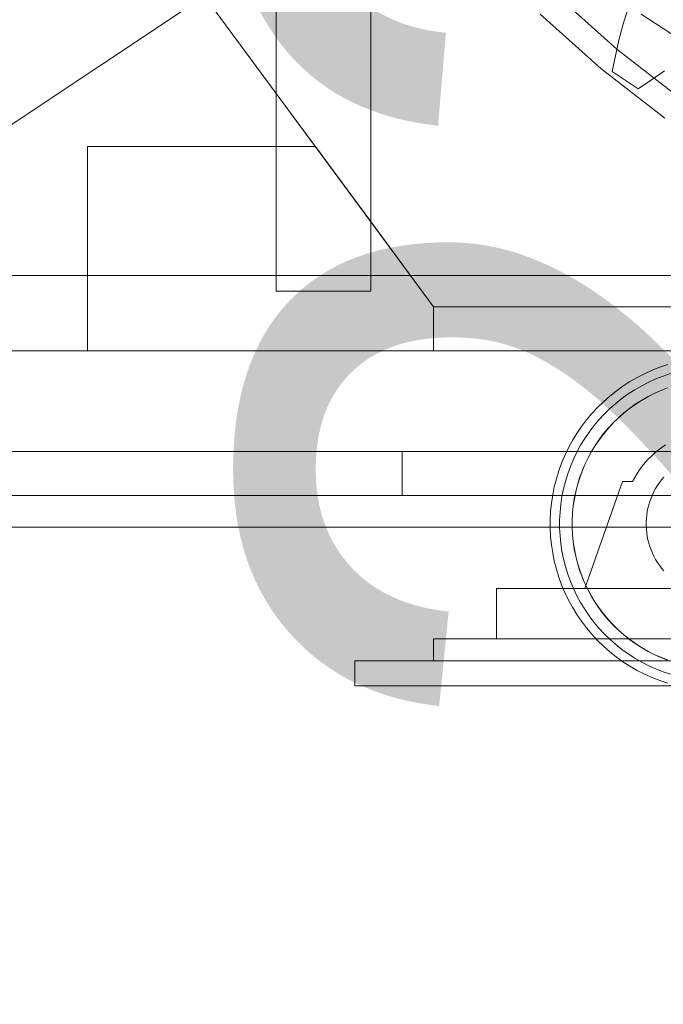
# Model space of a CAD drawing. Header units: millimetres. Extents: x -2233 to 65662, y -50530 to 6847.
# Tile 597 of 656: x 24029 to 24233, y 1088 to 1401. Entities that reach past the tile are written whole.
import ezdxf

# ---------------------------------------------------------------- set-up
doc = ezdxf.new("R2010")
doc.units = ezdxf.units.MM
for name, color, linetype, lineweight in [('COTAS_O', 1, 'Continuous', 0), ('COTAS_P', 1, 'Continuous', 0), ('lateral_briquetadora', 7, 'Continuous', 0), ('lateral_C05', 7, 'Continuous', 0)]:
    doc.layers.add(name, color=color, linetype=linetype, lineweight=lineweight)
doc.dimstyles.new('R19_100', dxfattribs={"dimtxt": 250, "dimasz": 150, "dimexe": 150, "dimexo": 80, "dimgap": 100, "dimtad": 1, "dimtih": 1, "dimtoh": 1, "dimdsep": 46, "dimcen": 0.09, "dimadec": 0, "dimazin": 0, "dimtfac": 1, "dimtdec": 4, "dimtofl": 0, "dimtmove": 0, "dimatfit": 3, "dimfxl": 1, "dimtolj": 1, "dimtzin": 0, "dimarcsym": 0})

# ---------------------------------------------------------------- blocks, each defined once
blk = doc.blocks.new('DIM_R32_4')
at = {"layer": 'COTAS_P'}
for p, q in [((15248.37, 1279.09), (24311.82, 4109.09)), ((24311.82, 4109.09), (24155.23, 4107.34)), ((24311.82, 4109.09), (24182.05, 4021.43)), ((24580.07, 3250), (24311.82, 4109.09)), ((15248.37, 1279.09), (15378.14, 1366.76)), ((15248.37, 1279.09), (15404.97, 1280.85)), ((15516.62, 420), (15248.37, 1279.09))]:
    blk.add_line(p, q, dxfattribs=at)
blk.add_text('9495 P', height=250, rotation=17.3406, dxfattribs=at).set_placement((19750.29, 2789.55))
blk = doc.blocks.new('DIM_R32_23')
at = {"layer": 'COTAS_O'}
for p, q in [((23750.07, 2330), (24450.07, 2330)), ((24450.07, 2330), (24405.07, 2180)), ((24450.07, 0), (24450.07, 2330)), ((24450.07, 2330), (24495.07, 2180)), ((24450.07, 0), (24405.07, 150)), ((24450.07, 0), (24495.07, 150)), ((23750.07, 0), (24450.07, 0))]:
    blk.add_line(p, q, dxfattribs=at)
blk.add_text('2330 O', height=250, rotation=90, dxfattribs=at).set_placement((24350.07, 1165))

msp = doc.modelspace()

# ---------------------------------------------------------------- linework, layer by layer
at = {"layer": 'lateral_briquetadora'}
for p, q in [((24110.067, 1377.857), (24110.067, 1579.066)), ((24110.067, 1315), (24110.067, 1579.066)), ((24140.067, 1563.893), (24140.067, 1337.143)), ((24140.067, 1563.893), (24140.067, 1315)), ((23954.067, 1320), (24230.067, 1504)), ((24110.067, 1377.857), (24020.067, 1500)), ((24160.067, 1310), (24020.067, 1500)), ((24199.461, 1408.771), (24218.261, 1391.954)), ((24193.923, 1402.998), (24213.138, 1385.809)), ((24220.188, 1399.565), (24221.63, 1404.289)), ((24242.581, 1392.119), (24225.988, 1403.056)), ((24218.91, 1394.734), (24220.188, 1399.565)), ((24217.787, 1389.804), (24218.91, 1394.734)), ((24216.811, 1384.783), (24217.787, 1389.804)), ((24218.261, 1391.954), (24238.186, 1376.487)), ((24213.138, 1385.809), (24233.503, 1370)), ((24225.011, 1379.304), (24216.811, 1384.783)), ((24233.401, 1385.051), (24229.276, 1382.126)), ((24229.276, 1382.126), (24225.011, 1379.304)), ((24110.067, 1315), (24110.067, 1377.857)), ((24140.067, 1337.143), (24110.067, 1377.857)), ((24122.489, 1361), (24050.067, 1361)), ((24050.067, 1361), (24050.067, 1296)), ((24122.489, 1361), (24160.067, 1310)), ((24160.067, 1310), (24140.067, 1337.143)), ((24140.067, 1337.143), (24140.067, 1315)), ((23750.067, 1320), (25950.067, 1320)), ((23870.067, 1320), (25830.067, 1320)), ((23954.067, 1320), (25456.734, 1320)), ((24243.401, 1320), (23954.067, 1320)), ((24140.067, 1315), (24110.067, 1315)), ((24760.067, 1310), (24160.067, 1310)), ((24160.067, 1310), (24160.067, 1296)), ((24980.067, 1296), (24000.067, 1296)), ((24160.067, 1296), (24050.067, 1296)), ((23750.067, 1264), (25950.067, 1264)), ((23750.067, 1264), (24150.067, 1264)), ((24980.067, 1264), (24000.067, 1264)), ((24150.067, 1250), (24150.067, 1264)), ((24150.067, 1264), (25950.067, 1264)), ((23750.067, 1250), (25950.067, 1250)), ((23900.067, 1250), (25800.067, 1250)), ((23900.067, 1250), (24150.067, 1250)), ((24150.067, 1250), (25800.067, 1250)), ((23750.067, 1240), (25950.067, 1240)), ((23900.067, 1240), (25800.067, 1240))]:
    msp.add_line(p, q, dxfattribs=at)
at = {"layer": 'lateral_C05'}
for p, q in [((24227.072, 1288.751), (24229.48, 1289.838)), ((24229.48, 1289.838), (24231.94, 1290.804)), ((24231.94, 1290.804), (24234.445, 1291.645)), ((24220.212, 1284.791), (24222.431, 1286.224)), ((24222.431, 1286.224), (24224.72, 1287.546)), ((24224.72, 1287.546), (24227.072, 1288.751)), ((24228.373, 1286.048), (24230.646, 1287.074)), ((24230.646, 1287.074), (24232.966, 1287.985)), ((24232.966, 1287.985), (24235.33, 1288.779)), ((24216, 1281.6), (24218.066, 1283.248)), ((24218.066, 1283.248), (24220.212, 1284.791)), ((24221.901, 1282.312), (24223.996, 1283.665)), ((24223.996, 1283.665), (24226.155, 1284.911)), ((24226.155, 1284.911), (24228.373, 1286.048)), ((24230.091, 1282.481), (24232.184, 1283.425)), ((24230.109, 1282.445), (24232.199, 1283.388)), ((24232.184, 1283.425), (24234.321, 1284.263)), ((24232.199, 1283.388), (24234.335, 1284.226)), ((24214.018, 1279.852), (24216, 1281.6)), ((24217.928, 1279.302), (24219.877, 1280.857)), ((24219.877, 1280.857), (24221.901, 1282.312)), ((24224.132, 1279.04), (24226.061, 1280.286)), ((24224.155, 1279.007), (24226.081, 1280.251)), ((24226.061, 1280.286), (24228.049, 1281.433)), ((24226.081, 1280.251), (24228.068, 1281.398)), ((24228.049, 1281.433), (24230.091, 1282.481)), ((24228.068, 1281.398), (24230.109, 1282.445)), ((24210.329, 1276.069), (24212.127, 1278.007)), ((24212.127, 1278.007), (24214.018, 1279.852)), ((24214.274, 1275.912), (24216.059, 1277.653)), ((24216.059, 1277.653), (24217.928, 1279.302)), ((24220.474, 1276.269), (24222.268, 1277.7)), ((24220.499, 1276.238), (24222.292, 1277.668)), ((24222.268, 1277.7), (24224.132, 1279.04)), ((24222.292, 1277.668), (24224.155, 1279.007)), ((24207.035, 1271.938), (24208.63, 1274.045)), ((24208.63, 1274.045), (24210.329, 1276.069)), ((24210.976, 1272.174), (24212.578, 1274.084)), ((24212.578, 1274.084), (24214.274, 1275.912)), ((24217.109, 1273.147), (24218.752, 1274.75)), ((24217.138, 1273.119), (24218.78, 1274.72)), ((24218.752, 1274.75), (24220.474, 1276.269)), ((24218.78, 1274.72), (24220.499, 1276.238)), ((24205.546, 1269.755), (24207.035, 1271.938)), ((24209.471, 1270.187), (24210.976, 1272.174)), ((24214.072, 1269.705), (24215.548, 1271.464)), ((24214.103, 1269.681), (24215.578, 1271.438)), ((24215.548, 1271.464), (24217.109, 1273.147)), ((24215.578, 1271.438), (24217.138, 1273.119)), ((24202.904, 1265.179), (24204.168, 1267.5)), ((24204.168, 1267.5), (24205.546, 1269.755)), ((24206.766, 1266), (24208.066, 1268.127)), ((24208.066, 1268.127), (24209.471, 1270.187)), ((24211.393, 1265.979), (24212.686, 1267.876)), ((24211.426, 1265.957), (24212.718, 1267.852)), ((24212.686, 1267.876), (24214.072, 1269.705)), ((24212.718, 1267.852), (24214.103, 1269.681)), ((24201.758, 1262.798), (24202.904, 1265.179)), ((24205.574, 1263.811), (24206.766, 1266)), ((24210.196, 1264.02), (24211.393, 1265.979)), ((24210.23, 1264), (24211.426, 1265.957)), ((24230.285, 1263.554), (24231.39, 1264.477)), ((24231.39, 1264.477), (24232.538, 1265.346)), ((24232.538, 1265.346), (24233.727, 1266.159)), ((24200.731, 1260.363), (24201.758, 1262.798)), ((24203.524, 1259.267), (24204.492, 1261.564)), ((24204.492, 1261.564), (24205.574, 1263.811)), ((24208.102, 1259.936), (24209.098, 1262.004)), ((24208.138, 1259.919), (24209.133, 1261.986)), ((24209.098, 1262.004), (24210.196, 1264.02)), ((24209.133, 1261.986), (24210.23, 1264)), ((24227.254, 1260.481), (24228.215, 1261.554)), ((24228.215, 1261.554), (24229.226, 1262.579)), ((24229.226, 1262.579), (24230.285, 1263.554)), ((24199.827, 1257.88), (24200.731, 1260.363)), ((24202.671, 1256.924), (24203.524, 1259.267)), ((24207.21, 1257.82), (24208.102, 1259.936)), ((24207.247, 1257.806), (24208.138, 1259.919)), ((24224.694, 1257.006), (24225.491, 1258.205)), ((24225.491, 1258.205), (24226.345, 1259.364)), ((24226.345, 1259.364), (24227.254, 1260.481)), ((24198.396, 1252.794), (24199.048, 1255.355)), ((24199.048, 1255.355), (24199.827, 1257.88)), ((24201.936, 1254.542), (24202.671, 1256.924)), ((24205.748, 1253.469), (24206.425, 1255.663)), ((24205.787, 1253.459), (24206.463, 1255.65)), ((24206.425, 1255.663), (24207.21, 1257.82)), ((24206.463, 1255.65), (24207.247, 1257.806)), ((24223.277, 1254.5), (24223.955, 1255.77)), ((24223.955, 1255.77), (24224.694, 1257.006)), ((24231.799, 1254.134), (24232.476, 1255.029)), ((24232.476, 1255.029), (24233.197, 1255.888)), ((24197.873, 1250.203), (24198.396, 1252.794)), ((24200.827, 1249.682), (24201.321, 1252.126)), ((24201.321, 1252.126), (24201.936, 1254.542)), ((24205.182, 1251.245), (24205.748, 1253.469)), ((24205.221, 1251.236), (24205.787, 1253.459)), ((24208.067, 1220.5), (24220.067, 1254.5)), ((24220.067, 1254.5), (24223.277, 1254.5)), ((24230.045, 1251.265), (24230.582, 1252.25)), ((24230.582, 1252.25), (24231.167, 1253.207)), ((24231.167, 1253.207), (24231.799, 1254.134)), ((24197.479, 1247.59), (24197.873, 1250.203)), ((24200.456, 1247.217), (24200.827, 1249.682)), ((24204.385, 1246.725), (24204.727, 1248.995)), ((24204.424, 1246.72), (24204.766, 1248.988)), ((24204.727, 1248.995), (24205.182, 1251.245)), ((24204.766, 1248.988), (24205.221, 1251.236)), ((24228.739, 1248.166), (24229.123, 1249.22)), ((24229.123, 1249.22), (24229.559, 1250.254)), ((24229.559, 1250.254), (24230.045, 1251.265)), ((24197.216, 1244.961), (24197.479, 1247.59)), ((24200.207, 1244.737), (24200.456, 1247.217)), ((24204.156, 1244.441), (24204.385, 1246.725)), ((24204.196, 1244.438), (24204.424, 1246.72)), ((24227.909, 1244.907), (24228.132, 1246.007)), ((24228.132, 1246.007), (24228.408, 1247.094)), ((24228.408, 1247.094), (24228.739, 1248.166)), ((24197.084, 1242.321), (24197.216, 1244.961)), ((24200.083, 1242.247), (24200.207, 1244.737)), ((24204.042, 1242.148), (24204.156, 1244.441)), ((24204.082, 1242.147), (24204.196, 1244.438)), ((24227.574, 1241.561), (24227.63, 1242.681)), ((24227.63, 1242.681), (24227.742, 1243.798)), ((24227.742, 1243.798), (24227.909, 1244.907)), ((24197.084, 1239.679), (24197.084, 1242.321)), ((24197.216, 1237.039), (24197.084, 1239.679)), ((24200.083, 1239.753), (24200.083, 1242.247)), ((24200.207, 1237.263), (24200.083, 1239.753)), ((24204.042, 1239.852), (24204.042, 1242.148)), ((24204.156, 1237.559), (24204.042, 1239.852)), ((24204.082, 1239.853), (24204.082, 1242.147)), ((24204.196, 1237.562), (24204.082, 1239.853)), ((24227.574, 1240.439), (24227.574, 1241.561)), ((24227.63, 1239.319), (24227.574, 1240.439)), ((24227.742, 1238.202), (24227.63, 1239.319)), ((24197.479, 1234.41), (24197.216, 1237.039)), ((24200.456, 1234.783), (24200.207, 1237.263)), ((24204.385, 1235.275), (24204.156, 1237.559)), ((24204.424, 1235.28), (24204.196, 1237.562)), ((24227.909, 1237.093), (24227.742, 1238.202)), ((24228.132, 1235.993), (24227.909, 1237.093)), ((24197.873, 1231.797), (24197.479, 1234.41)), ((24200.827, 1232.318), (24200.456, 1234.783)), ((24204.727, 1233.005), (24204.385, 1235.275)), ((24204.766, 1233.012), (24204.424, 1235.28)), ((24228.408, 1234.906), (24228.132, 1235.993)), ((24228.739, 1233.834), (24228.408, 1234.906)), ((24229.123, 1232.78), (24228.739, 1233.834)), ((24198.396, 1229.206), (24197.873, 1231.797)), ((24201.321, 1229.874), (24200.827, 1232.318)), ((24205.182, 1230.755), (24204.727, 1233.005)), ((24205.221, 1230.764), (24204.766, 1233.012)), ((24205.748, 1228.531), (24205.182, 1230.755)), ((24205.787, 1228.541), (24205.221, 1230.764)), ((24229.559, 1231.746), (24229.123, 1232.78)), ((24230.045, 1230.735), (24229.559, 1231.746)), ((24230.582, 1229.75), (24230.045, 1230.735)), ((24199.048, 1226.645), (24198.396, 1229.206)), ((24201.936, 1227.458), (24201.321, 1229.874)), ((24202.671, 1225.076), (24201.936, 1227.458)), ((24206.425, 1226.337), (24205.748, 1228.531)), ((24206.463, 1226.35), (24205.787, 1228.541)), ((24231.167, 1228.793), (24230.582, 1229.75)), ((24231.799, 1227.866), (24231.167, 1228.793)), ((24232.476, 1226.971), (24231.799, 1227.866)), ((24233.197, 1226.112), (24232.476, 1226.971)), ((24199.827, 1224.12), (24199.048, 1226.645)), ((24200.731, 1221.637), (24199.827, 1224.12)), ((24203.524, 1222.733), (24202.671, 1225.076)), ((24207.21, 1224.18), (24206.425, 1226.337)), ((24207.247, 1224.194), (24206.463, 1226.35)), ((24208.102, 1222.064), (24207.21, 1224.18)), ((24208.138, 1222.081), (24207.247, 1224.194)), ((24201.758, 1219.202), (24200.731, 1221.637)), ((24204.492, 1220.436), (24203.524, 1222.733)), ((24209.098, 1219.996), (24208.102, 1222.064)), ((24209.133, 1220.014), (24208.138, 1222.081)), ((24180.067, 1204.5), (24180.067, 1220.5)), ((24180.067, 1220.5), (24320.067, 1220.5)), ((24188.57, 1220.5), (24188.586, 1220.5)), ((24188.586, 1220.5), (24188.618, 1220.5)), ((24188.618, 1220.5), (24188.666, 1220.5)), ((24188.666, 1220.5), (24188.73, 1220.5)), ((24188.73, 1220.5), (24188.81, 1220.5)), ((24188.81, 1220.5), (24188.906, 1220.5)), ((24188.906, 1220.5), (24189.017, 1220.5)), ((24189.017, 1220.5), (24189.143, 1220.5)), ((24189.143, 1220.5), (24189.283, 1220.5)), ((24189.283, 1220.5), (24189.438, 1220.5)), ((24189.438, 1220.5), (24189.607, 1220.5)), ((24189.607, 1220.5), (24189.79, 1220.5)), ((24189.79, 1220.5), (24189.986, 1220.5)), ((24189.986, 1220.5), (24190.194, 1220.5)), ((24190.194, 1220.5), (24190.414, 1220.5)), ((24190.414, 1220.5), (24190.646, 1220.5)), ((24190.646, 1220.5), (24190.889, 1220.5)), ((24190.889, 1220.5), (24191.143, 1220.5)), ((24191.143, 1220.5), (24191.406, 1220.5)), ((24191.406, 1220.5), (24191.678, 1220.5)), ((24191.678, 1220.5), (24191.959, 1220.5)), ((24191.959, 1220.5), (24192.247, 1220.5)), ((24192.247, 1220.5), (24192.543, 1220.5)), ((24192.543, 1220.5), (24192.844, 1220.5)), ((24192.844, 1220.5), (24193.152, 1220.5)), ((24193.152, 1220.5), (24193.464, 1220.5)), ((24193.464, 1220.5), (24193.78, 1220.5)), ((24193.78, 1220.5), (24194.099, 1220.5)), ((24194.099, 1220.5), (24194.42, 1220.5)), ((24194.42, 1220.5), (24194.743, 1220.5)), ((24195.067, 1220.5), (24194.743, 1220.5)), ((24200.067, 1220.5), (24195.067, 1220.5)), ((24200.067, 1220.5), (24200.386, 1220.5)), ((24200.386, 1220.5), (24200.705, 1220.5)), ((24200.705, 1220.5), (24201.021, 1220.5)), ((24201.021, 1220.5), (24201.336, 1220.5)), ((24201.336, 1220.5), (24201.647, 1220.5)), ((24201.647, 1220.5), (24201.954, 1220.5)), ((24202.904, 1216.821), (24201.758, 1219.202)), ((24201.954, 1220.5), (24202.257, 1220.5)), ((24202.257, 1220.5), (24202.555, 1220.5)), ((24202.555, 1220.5), (24202.847, 1220.5)), ((24202.847, 1220.5), (24203.132, 1220.5)), ((24203.132, 1220.5), (24203.409, 1220.5)), ((24203.409, 1220.5), (24203.679, 1220.5)), ((24203.679, 1220.5), (24203.94, 1220.5)), ((24203.94, 1220.5), (24204.191, 1220.5)), ((24204.191, 1220.5), (24204.433, 1220.5)), ((24204.433, 1220.5), (24204.664, 1220.5)), ((24205.574, 1218.189), (24204.492, 1220.436)), ((24204.664, 1220.5), (24204.884, 1220.5)), ((24204.884, 1220.5), (24205.092, 1220.5)), ((24205.092, 1220.5), (24205.288, 1220.5)), ((24205.288, 1220.5), (24205.472, 1220.5)), ((24205.472, 1220.5), (24205.643, 1220.5)), ((24206.766, 1216), (24205.574, 1218.189)), ((24205.643, 1220.5), (24205.8, 1220.5)), ((24205.8, 1220.5), (24205.943, 1220.5)), ((24206.073, 1220.5), (24205.943, 1220.5)), ((24206.188, 1220.5), (24206.073, 1220.5)), ((24206.288, 1220.5), (24206.188, 1220.5)), ((24206.373, 1220.5), (24206.288, 1220.5)), ((24206.443, 1220.5), (24206.373, 1220.5)), ((24206.497, 1220.5), (24206.443, 1220.5)), ((24206.536, 1220.5), (24206.497, 1220.5)), ((24206.56, 1220.5), (24206.536, 1220.5)), ((24208.067, 1220.5), (24228.164, 1220.5)), ((24210.196, 1217.98), (24209.098, 1219.996)), ((24210.23, 1218), (24209.133, 1220.014)), ((24211.393, 1216.021), (24210.196, 1217.98)), ((24211.426, 1216.043), (24210.23, 1218)), ((24228.164, 1220.5), (24271.971, 1220.5)), ((24204.168, 1214.5), (24202.904, 1216.821)), ((24205.546, 1212.245), (24204.168, 1214.5)), ((24208.066, 1213.873), (24206.766, 1216)), ((24212.686, 1214.124), (24211.393, 1216.021)), ((24212.718, 1214.148), (24211.426, 1216.043)), ((24207.035, 1210.062), (24205.546, 1212.245)), ((24209.471, 1211.813), (24208.066, 1213.873)), ((24210.976, 1209.826), (24209.471, 1211.813)), ((24214.072, 1212.295), (24212.686, 1214.124)), ((24214.103, 1212.319), (24212.718, 1214.148)), ((24215.548, 1210.536), (24214.072, 1212.295)), ((24215.578, 1210.562), (24214.103, 1212.319)), ((24208.63, 1207.955), (24207.035, 1210.062)), ((24212.578, 1207.916), (24210.976, 1209.826)), ((24217.109, 1208.853), (24215.548, 1210.536)), ((24217.138, 1208.881), (24215.578, 1210.562)), ((24218.752, 1207.25), (24217.109, 1208.853)), ((24218.78, 1207.28), (24217.138, 1208.881)), ((24210.329, 1205.931), (24208.63, 1207.955)), ((24212.127, 1203.993), (24210.329, 1205.931)), ((24214.274, 1206.088), (24212.578, 1207.916)), ((24216.059, 1204.347), (24214.274, 1206.088)), ((24220.474, 1205.731), (24218.752, 1207.25)), ((24220.499, 1205.762), (24218.78, 1207.28)), ((24222.268, 1204.3), (24220.474, 1205.731)), ((24222.292, 1204.332), (24220.499, 1205.762)), ((24160.067, 1204.5), (24160.067, 1197.5)), ((24160.067, 1204.5), (24340.067, 1204.5)), ((24180.067, 1204.5), (24320.067, 1204.5)), ((24188.57, 1204.5), (24188.586, 1204.5)), ((24188.586, 1204.5), (24188.618, 1204.5)), ((24188.618, 1204.5), (24188.666, 1204.5)), ((24188.666, 1204.5), (24188.73, 1204.5)), ((24188.73, 1204.5), (24188.81, 1204.5)), ((24188.81, 1204.5), (24188.906, 1204.5)), ((24188.906, 1204.5), (24189.017, 1204.5)), ((24189.017, 1204.5), (24189.143, 1204.5)), ((24189.143, 1204.5), (24189.283, 1204.5)), ((24189.283, 1204.5), (24189.438, 1204.5)), ((24189.438, 1204.5), (24189.607, 1204.5)), ((24189.607, 1204.5), (24189.79, 1204.5)), ((24189.79, 1204.5), (24189.986, 1204.5)), ((24189.986, 1204.5), (24190.194, 1204.5)), ((24190.194, 1204.5), (24190.414, 1204.5)), ((24190.414, 1204.5), (24190.646, 1204.5)), ((24190.646, 1204.5), (24190.889, 1204.5)), ((24190.889, 1204.5), (24191.143, 1204.5)), ((24191.143, 1204.5), (24191.406, 1204.5)), ((24191.406, 1204.5), (24191.678, 1204.5)), ((24191.678, 1204.5), (24191.959, 1204.5)), ((24191.959, 1204.5), (24192.247, 1204.5)), ((24192.074, 1204.5), (24192.095, 1204.5)), ((24192.095, 1204.5), (24192.129, 1204.5)), ((24192.129, 1204.5), (24192.177, 1204.5)), ((24192.177, 1204.5), (24192.238, 1204.5)), ((24192.238, 1204.5), (24192.312, 1204.5)), ((24192.247, 1204.5), (24192.543, 1204.5)), ((24192.312, 1204.5), (24192.399, 1204.5)), ((24192.399, 1204.5), (24192.499, 1204.5)), ((24192.499, 1204.5), (24192.612, 1204.5)), ((24192.543, 1204.5), (24192.844, 1204.5)), ((24192.612, 1204.5), (24192.737, 1204.5)), ((24192.737, 1204.5), (24192.874, 1204.5)), ((24192.844, 1204.5), (24193.152, 1204.5)), ((24192.874, 1204.5), (24193.023, 1204.5)), ((24193.023, 1204.5), (24193.183, 1204.5)), ((24193.152, 1204.5), (24193.464, 1204.5)), ((24193.183, 1204.5), (24193.354, 1204.5)), ((24193.354, 1204.5), (24193.536, 1204.5)), ((24193.464, 1204.5), (24193.78, 1204.5)), ((24193.536, 1204.5), (24193.727, 1204.5)), ((24193.727, 1204.5), (24193.928, 1204.5)), ((24193.78, 1204.5), (24194.099, 1204.5)), ((24193.928, 1204.5), (24194.138, 1204.5)), ((24194.099, 1204.5), (24194.42, 1204.5)), ((24194.138, 1204.5), (24194.357, 1204.5)), ((24194.357, 1204.5), (24194.583, 1204.5)), ((24194.42, 1204.5), (24194.743, 1204.5)), ((24194.583, 1204.5), (24194.817, 1204.5)), ((24195.067, 1204.5), (24194.743, 1204.5)), ((24194.817, 1204.5), (24195.058, 1204.5)), ((24195.058, 1204.5), (24195.305, 1204.5)), ((24200.067, 1204.5), (24195.067, 1204.5)), ((24195.305, 1204.5), (24195.558, 1204.5)), ((24195.558, 1204.5), (24195.816, 1204.5)), ((24195.816, 1204.5), (24196.078, 1204.5)), ((24196.078, 1204.5), (24196.344, 1204.5)), ((24196.344, 1204.5), (24196.612, 1204.5)), ((24196.612, 1204.5), (24196.884, 1204.5)), ((24196.884, 1204.5), (24197.156, 1204.5)), ((24197.156, 1204.5), (24197.43, 1204.5)), ((24197.43, 1204.5), (24197.705, 1204.5)), ((24197.705, 1204.5), (24197.979, 1204.5)), ((24197.979, 1204.5), (24198.251, 1204.5)), ((24198.251, 1204.5), (24198.523, 1204.5)), ((24198.523, 1204.5), (24198.791, 1204.5)), ((24198.791, 1204.5), (24199.057, 1204.5)), ((24199.057, 1204.5), (24199.319, 1204.5)), ((24199.319, 1204.5), (24199.577, 1204.5)), ((24199.577, 1204.5), (24199.83, 1204.5)), ((24199.83, 1204.5), (24200.077, 1204.5)), ((24200.067, 1204.5), (24200.386, 1204.5)), ((24200.077, 1204.5), (24200.317, 1204.5)), ((24200.317, 1204.5), (24200.551, 1204.5)), ((24200.386, 1204.5), (24200.705, 1204.5)), ((24200.551, 1204.5), (24200.778, 1204.5)), ((24200.705, 1204.5), (24201.021, 1204.5)), ((24200.778, 1204.5), (24200.997, 1204.5)), ((24200.997, 1204.5), (24201.207, 1204.5)), ((24201.021, 1204.5), (24201.336, 1204.5)), ((24201.207, 1204.5), (24201.408, 1204.5)), ((24201.336, 1204.5), (24201.647, 1204.5)), ((24201.408, 1204.5), (24201.599, 1204.5)), ((24201.599, 1204.5), (24201.781, 1204.5)), ((24201.647, 1204.5), (24201.954, 1204.5)), ((24201.781, 1204.5), (24201.952, 1204.5)), ((24201.952, 1204.5), (24202.112, 1204.5)), ((24201.954, 1204.5), (24202.257, 1204.5)), ((24202.112, 1204.5), (24202.261, 1204.5)), ((24202.257, 1204.5), (24202.555, 1204.5)), ((24202.261, 1204.5), (24202.398, 1204.5)), ((24202.398, 1204.5), (24202.523, 1204.5)), ((24202.523, 1204.5), (24202.636, 1204.5)), ((24202.555, 1204.5), (24202.847, 1204.5)), ((24202.636, 1204.5), (24202.736, 1204.5)), ((24202.736, 1204.5), (24202.823, 1204.5)), ((24202.823, 1204.5), (24202.897, 1204.5)), ((24202.847, 1204.5), (24203.132, 1204.5)), ((24202.897, 1204.5), (24202.958, 1204.5)), ((24202.958, 1204.5), (24203.006, 1204.5)), ((24203.006, 1204.5), (24203.04, 1204.5)), ((24203.04, 1204.5), (24203.061, 1204.5)), ((24203.132, 1204.5), (24203.409, 1204.5)), ((24203.409, 1204.5), (24203.679, 1204.5)), ((24203.679, 1204.5), (24203.94, 1204.5)), ((24203.94, 1204.5), (24204.191, 1204.5)), ((24204.191, 1204.5), (24204.433, 1204.5)), ((24204.433, 1204.5), (24204.664, 1204.5)), ((24204.664, 1204.5), (24204.884, 1204.5)), ((24204.884, 1204.5), (24205.092, 1204.5)), ((24205.092, 1204.5), (24205.288, 1204.5)), ((24205.288, 1204.5), (24205.472, 1204.5)), ((24205.472, 1204.5), (24205.643, 1204.5)), ((24205.643, 1204.5), (24205.8, 1204.5)), ((24205.8, 1204.5), (24205.943, 1204.5)), ((24205.943, 1204.5), (24206.073, 1204.5)), ((24206.073, 1204.5), (24206.188, 1204.5)), ((24206.188, 1204.5), (24206.288, 1204.5)), ((24206.288, 1204.5), (24206.373, 1204.5)), ((24206.373, 1204.5), (24206.443, 1204.5)), ((24206.443, 1204.5), (24206.497, 1204.5)), ((24206.497, 1204.5), (24206.536, 1204.5)), ((24206.536, 1204.5), (24206.56, 1204.5)), ((24214.018, 1202.148), (24212.127, 1203.993)), ((24216, 1200.4), (24214.018, 1202.148)), ((24217.928, 1202.698), (24216.059, 1204.347)), ((24219.877, 1201.143), (24217.928, 1202.698)), ((24224.132, 1202.96), (24222.268, 1204.3)), ((24224.155, 1202.993), (24222.292, 1204.332)), ((24226.061, 1201.714), (24224.132, 1202.96)), ((24226.081, 1201.749), (24224.155, 1202.993)), ((24228.068, 1200.602), (24226.081, 1201.749)), ((24218.066, 1198.752), (24216, 1200.4)), ((24220.212, 1197.209), (24218.066, 1198.752)), ((24221.901, 1199.688), (24219.877, 1201.143)), ((24223.996, 1198.335), (24221.901, 1199.688)), ((24228.049, 1200.567), (24226.061, 1201.714)), ((24230.091, 1199.519), (24228.049, 1200.567)), ((24230.109, 1199.555), (24228.068, 1200.602)), ((24232.184, 1198.575), (24230.091, 1199.519)), ((24232.199, 1198.612), (24230.109, 1199.555)), ((24234.335, 1197.774), (24232.199, 1198.612)), ((24135.067, 1197.5), (24135.067, 1189.5)), ((24135.067, 1197.5), (24365.067, 1197.5)), ((24160.067, 1197.5), (24340.067, 1197.5)), ((24179.569, 1197.5), (24179.583, 1197.5)), ((24179.583, 1197.5), (24179.61, 1197.5)), ((24179.61, 1197.5), (24179.651, 1197.5)), ((24179.651, 1197.5), (24179.705, 1197.5)), ((24179.705, 1197.5), (24179.773, 1197.5)), ((24179.773, 1197.5), (24179.854, 1197.5)), ((24179.854, 1197.5), (24179.948, 1197.5)), ((24179.948, 1197.5), (24180.054, 1197.5)), ((24180.054, 1197.5), (24180.173, 1197.5)), ((24180.173, 1197.5), (24180.304, 1197.5)), ((24180.304, 1197.5), (24180.447, 1197.5)), ((24180.447, 1197.5), (24180.602, 1197.5)), ((24180.602, 1197.5), (24180.767, 1197.5)), ((24180.767, 1197.5), (24180.944, 1197.5)), ((24180.944, 1197.5), (24181.13, 1197.5)), ((24181.13, 1197.5), (24181.327, 1197.5)), ((24181.327, 1197.5), (24181.532, 1197.5)), ((24181.532, 1197.5), (24181.747, 1197.5)), ((24181.747, 1197.5), (24181.969, 1197.5)), ((24181.969, 1197.5), (24182.2, 1197.5)), ((24182.2, 1197.5), (24182.437, 1197.5)), ((24182.437, 1197.5), (24182.681, 1197.5)), ((24182.681, 1197.5), (24182.931, 1197.5)), ((24182.931, 1197.5), (24183.186, 1197.5)), ((24183.186, 1197.5), (24183.446, 1197.5)), ((24183.446, 1197.5), (24183.71, 1197.5)), ((24183.71, 1197.5), (24183.978, 1197.5)), ((24183.978, 1197.5), (24184.248, 1197.5)), ((24184.248, 1197.5), (24184.52, 1197.5)), ((24184.52, 1197.5), (24184.793, 1197.5)), ((24184.793, 1197.5), (24185.067, 1197.5)), ((24185.067, 1197.5), (24210.067, 1197.5)), ((24192.074, 1197.5), (24192.095, 1197.5)), ((24192.095, 1197.5), (24192.129, 1197.5)), ((24192.129, 1197.5), (24192.177, 1197.5)), ((24192.177, 1197.5), (24192.238, 1197.5)), ((24192.238, 1197.5), (24192.312, 1197.5)), ((24192.312, 1197.5), (24192.399, 1197.5)), ((24192.399, 1197.5), (24192.499, 1197.5)), ((24192.499, 1197.5), (24192.612, 1197.5)), ((24192.612, 1197.5), (24192.737, 1197.5)), ((24192.737, 1197.5), (24192.874, 1197.5)), ((24192.874, 1197.5), (24193.023, 1197.5)), ((24193.023, 1197.5), (24193.183, 1197.5)), ((24193.183, 1197.5), (24193.354, 1197.5)), ((24193.354, 1197.5), (24193.536, 1197.5)), ((24193.536, 1197.5), (24193.727, 1197.5)), ((24193.727, 1197.5), (24193.928, 1197.5)), ((24193.928, 1197.5), (24194.138, 1197.5)), ((24194.138, 1197.5), (24194.357, 1197.5)), ((24194.357, 1197.5), (24194.583, 1197.5)), ((24194.583, 1197.5), (24194.817, 1197.5)), ((24194.817, 1197.5), (24195.058, 1197.5)), ((24195.058, 1197.5), (24195.305, 1197.5)), ((24195.305, 1197.5), (24195.558, 1197.5)), ((24195.558, 1197.5), (24195.816, 1197.5)), ((24195.816, 1197.5), (24196.078, 1197.5)), ((24196.078, 1197.5), (24196.344, 1197.5)), ((24196.344, 1197.5), (24196.612, 1197.5)), ((24196.612, 1197.5), (24196.884, 1197.5)), ((24196.884, 1197.5), (24197.156, 1197.5)), ((24197.156, 1197.5), (24197.43, 1197.5)), ((24197.43, 1197.5), (24197.705, 1197.5)), ((24197.705, 1197.5), (24197.979, 1197.5)), ((24197.979, 1197.5), (24198.251, 1197.5)), ((24198.251, 1197.5), (24198.523, 1197.5)), ((24198.523, 1197.5), (24198.791, 1197.5)), ((24198.791, 1197.5), (24199.057, 1197.5)), ((24199.057, 1197.5), (24199.319, 1197.5)), ((24199.319, 1197.5), (24199.577, 1197.5)), ((24199.577, 1197.5), (24199.83, 1197.5)), ((24199.83, 1197.5), (24200.077, 1197.5)), ((24200.077, 1197.5), (24200.317, 1197.5)), ((24200.317, 1197.5), (24200.551, 1197.5)), ((24200.551, 1197.5), (24200.778, 1197.5)), ((24200.778, 1197.5), (24200.997, 1197.5)), ((24200.997, 1197.5), (24201.207, 1197.5)), ((24201.207, 1197.5), (24201.408, 1197.5)), ((24201.408, 1197.5), (24201.599, 1197.5)), ((24201.599, 1197.5), (24201.781, 1197.5)), ((24201.781, 1197.5), (24201.952, 1197.5)), ((24201.952, 1197.5), (24202.112, 1197.5)), ((24202.112, 1197.5), (24202.261, 1197.5)), ((24202.261, 1197.5), (24202.398, 1197.5)), ((24202.398, 1197.5), (24202.523, 1197.5)), ((24202.523, 1197.5), (24202.636, 1197.5)), ((24202.636, 1197.5), (24202.736, 1197.5)), ((24202.736, 1197.5), (24202.823, 1197.5)), ((24202.823, 1197.5), (24202.897, 1197.5)), ((24202.897, 1197.5), (24202.958, 1197.5)), ((24202.958, 1197.5), (24203.006, 1197.5)), ((24203.006, 1197.5), (24203.04, 1197.5)), ((24203.04, 1197.5), (24203.061, 1197.5)), ((24210.067, 1197.5), (24210.337, 1197.5)), ((24210.337, 1197.5), (24210.607, 1197.5)), ((24210.607, 1197.5), (24210.875, 1197.5)), ((24210.875, 1197.5), (24211.14, 1197.5)), ((24211.14, 1197.5), (24211.404, 1197.5)), ((24211.404, 1197.5), (24211.664, 1197.5)), ((24211.664, 1197.5), (24211.92, 1197.5)), ((24211.92, 1197.5), (24212.172, 1197.5)), ((24212.172, 1197.5), (24212.419, 1197.5)), ((24212.419, 1197.5), (24212.66, 1197.5)), ((24212.66, 1197.5), (24212.895, 1197.5)), ((24212.895, 1197.5), (24213.123, 1197.5)), ((24213.123, 1197.5), (24213.344, 1197.5)), ((24213.344, 1197.5), (24213.557, 1197.5)), ((24213.557, 1197.5), (24213.761, 1197.5)), ((24213.761, 1197.5), (24213.957, 1197.5)), ((24213.957, 1197.5), (24214.143, 1197.5)), ((24214.143, 1197.5), (24214.319, 1197.5)), ((24214.319, 1197.5), (24214.485, 1197.5)), ((24214.485, 1197.5), (24214.641, 1197.5)), ((24214.641, 1197.5), (24214.785, 1197.5)), ((24214.785, 1197.5), (24214.918, 1197.5)), ((24214.918, 1197.5), (24215.039, 1197.5)), ((24215.039, 1197.5), (24215.149, 1197.5)), ((24215.149, 1197.5), (24215.246, 1197.5)), ((24215.246, 1197.5), (24215.331, 1197.5)), ((24215.331, 1197.5), (24215.403, 1197.5)), ((24215.403, 1197.5), (24215.462, 1197.5)), ((24215.462, 1197.5), (24215.508, 1197.5)), ((24215.508, 1197.5), (24215.541, 1197.5)), ((24215.541, 1197.5), (24215.561, 1197.5)), ((24222.431, 1195.776), (24220.212, 1197.209)), ((24224.72, 1194.454), (24222.431, 1195.776)), ((24226.155, 1197.089), (24223.996, 1198.335)), ((24228.373, 1195.952), (24226.155, 1197.089)), ((24230.646, 1194.926), (24228.373, 1195.952)), ((24234.321, 1197.737), (24232.184, 1198.575)), ((24227.072, 1193.249), (24224.72, 1194.454)), ((24229.48, 1192.162), (24227.072, 1193.249)), ((24232.966, 1194.015), (24230.646, 1194.926)), ((24235.33, 1193.221), (24232.966, 1194.015)), ((24135.067, 1189.5), (24365.067, 1189.5)), ((24179.569, 1189.5), (24179.583, 1189.5)), ((24179.583, 1189.5), (24179.61, 1189.5)), ((24179.61, 1189.5), (24179.651, 1189.5)), ((24179.651, 1189.5), (24179.705, 1189.5)), ((24179.705, 1189.5), (24179.773, 1189.5)), ((24179.773, 1189.5), (24179.854, 1189.5)), ((24179.854, 1189.5), (24179.948, 1189.5)), ((24179.948, 1189.5), (24180.054, 1189.5)), ((24180.054, 1189.5), (24180.173, 1189.5)), ((24180.173, 1189.5), (24180.304, 1189.5)), ((24180.304, 1189.5), (24180.447, 1189.5)), ((24180.447, 1189.5), (24180.602, 1189.5)), ((24180.602, 1189.5), (24180.767, 1189.5)), ((24180.767, 1189.5), (24180.944, 1189.5)), ((24180.944, 1189.5), (24181.13, 1189.5)), ((24181.13, 1189.5), (24181.327, 1189.5)), ((24181.327, 1189.5), (24181.532, 1189.5)), ((24181.532, 1189.5), (24181.747, 1189.5)), ((24181.747, 1189.5), (24181.969, 1189.5)), ((24181.969, 1189.5), (24182.2, 1189.5)), ((24182.2, 1189.5), (24182.437, 1189.5)), ((24182.437, 1189.5), (24182.681, 1189.5)), ((24182.681, 1189.5), (24182.931, 1189.5)), ((24182.931, 1189.5), (24183.186, 1189.5)), ((24183.186, 1189.5), (24183.446, 1189.5)), ((24183.446, 1189.5), (24183.71, 1189.5)), ((24183.71, 1189.5), (24183.978, 1189.5)), ((24183.978, 1189.5), (24184.248, 1189.5)), ((24184.248, 1189.5), (24184.52, 1189.5)), ((24184.52, 1189.5), (24184.793, 1189.5)), ((24184.793, 1189.5), (24185.067, 1189.5)), ((24185.067, 1189.5), (24210.067, 1189.5)), ((24210.067, 1189.5), (24210.337, 1189.5)), ((24210.337, 1189.5), (24210.607, 1189.5)), ((24210.607, 1189.5), (24210.875, 1189.5)), ((24210.875, 1189.5), (24211.14, 1189.5)), ((24211.14, 1189.5), (24211.404, 1189.5)), ((24211.404, 1189.5), (24211.664, 1189.5)), ((24211.664, 1189.5), (24211.92, 1189.5)), ((24211.92, 1189.5), (24212.172, 1189.5)), ((24212.172, 1189.5), (24212.419, 1189.5)), ((24212.419, 1189.5), (24212.66, 1189.5)), ((24212.66, 1189.5), (24212.895, 1189.5)), ((24212.895, 1189.5), (24213.123, 1189.5)), ((24213.123, 1189.5), (24213.344, 1189.5)), ((24213.344, 1189.5), (24213.557, 1189.5)), ((24213.557, 1189.5), (24213.761, 1189.5)), ((24213.761, 1189.5), (24213.957, 1189.5)), ((24213.957, 1189.5), (24214.143, 1189.5)), ((24214.143, 1189.5), (24214.319, 1189.5)), ((24214.319, 1189.5), (24214.485, 1189.5)), ((24214.485, 1189.5), (24214.641, 1189.5)), ((24214.641, 1189.5), (24214.785, 1189.5)), ((24214.785, 1189.5), (24214.918, 1189.5)), ((24214.918, 1189.5), (24215.039, 1189.5)), ((24215.039, 1189.5), (24215.149, 1189.5)), ((24215.149, 1189.5), (24215.246, 1189.5)), ((24215.246, 1189.5), (24215.331, 1189.5)), ((24215.331, 1189.5), (24215.403, 1189.5)), ((24215.403, 1189.5), (24215.462, 1189.5)), ((24215.462, 1189.5), (24215.508, 1189.5)), ((24215.508, 1189.5), (24215.541, 1189.5)), ((24215.541, 1189.5), (24215.561, 1189.5)), ((24231.94, 1191.196), (24229.48, 1192.162)), ((24234.445, 1190.355), (24231.94, 1191.196))]:
    msp.add_line(p, q, dxfattribs=at)

# ---------------------------------------------------------------- dimensions: what is measured, and where the dimension line sits
at = {"layer": 'COTAS_O'}
dim = msp.add_aligned_dim(p1=(23750.067, 0), p2=(23750.067, 2330), distance=-700, text='<> O', dimstyle='R19_100', dxfattribs=at)
dim.commit()
dim.dimension.update_dxf_attribs({"geometry": 'DIM_R32_23', "text_midpoint": (24450.067, 1165)})
at = {"layer": 'COTAS_P'}
dim = msp.add_aligned_dim(p1=(15516.618, 420), p2=(24580.067, 3250), distance=900, text='<> P', dimstyle='R19_100', dxfattribs=at)
dim.commit()
dim.dimension.update_dxf_attribs({"geometry": 'DIM_R32_4', "text_midpoint": (19780.096, 2694.095)})

doc.saveas('drawing.dxf')
